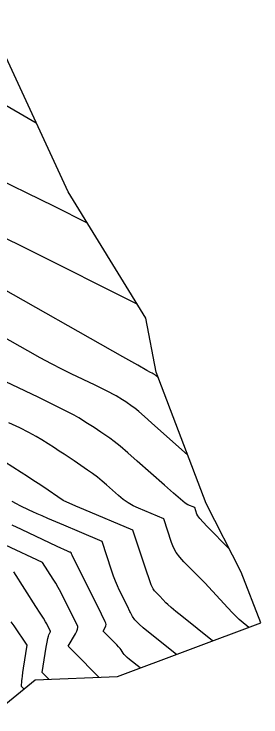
# Model space of a CAD drawing. Extents: x 1715724 to 1716561, y 394063 to 395906.
# Drawn here: x 1716468.8 to 1716504.8, y 394300.9 to 394403.2 of the extents above; entities that cross this region are included whole.
import ezdxf

# ---------------------------------------------------------------- set-up
doc = ezdxf.new("R2010")
doc.units = 0
for name, color, linetype in [('DT_X_Contour_Major', 7, 'Continuous'), ('DT_X_Contour_Minor', 7, 'Continuous'), ('DT_X_TIN_Hull', 7, 'Continuous')]:
    doc.layers.add(name, color=color, linetype=linetype)

msp = doc.modelspace()

# ---------------------------------------------------------------- linework, layer by layer
at = {"layer": 'DT_X_Contour_Major'}
for points in [[(1716489.83, 394350.21), (1716489.4, 394350.59), (1716489.3, 394350.67), (1716489.28, 394350.69), (1716489.16, 394350.77), (1716489.09, 394350.81), (1716488.91, 394350.9), (1716488.68, 394351.01), (1716488.17, 394351.29), (1716486.82, 394352.05), (1716484.64, 394353.28), (1716465.41, 394364.13)], [(1716492.46, 394309.95), (1716488.39, 394313.21), (1716487.61, 394313.84), (1716487.02, 394314.35), (1716486.62, 394314.73), (1716486.41, 394314.98), (1716486.08, 394315.49), (1716485.97, 394315.68), (1716485.86, 394315.86), (1716485.77, 394316.04), (1716485.68, 394316.2), (1716485.32, 394316.98), (1716484.11, 394319.38), (1716483.85, 394319.94), (1716483.58, 394320.6), (1716483.3, 394321.36), (1716483, 394322.21), (1716481.62, 394326.4), (1716478.33, 394327.79), (1716476.05, 394328.76), (1716473.72, 394329.75), (1716472.9, 394330.11), (1716472.17, 394330.43), (1716471.53, 394330.72), (1716470.99, 394330.97), (1716469.67, 394331.59), (1716469.13, 394331.87), (1716468.51, 394332.23)]]:
    msp.add_lwpolyline(points, dxfattribs=at)
at = {"layer": 'DT_X_Contour_Minor'}
for points in [[(1716472.03, 394387.27), (1716460.77, 394393.76), (1716459.47, 394394.5), (1716458.67, 394394.96), (1716458.35, 394395.13), (1716441.55, 394402.39), (1716438.45, 394403.73)], [(1716479.48, 394372.72), (1716474.68, 394375.13), (1716464.46, 394380.09), (1716462.39, 394381.11), (1716460.55, 394382.05), (1716458.93, 394382.91), (1716457.54, 394383.68), (1716454.12, 394385.65), (1716452.99, 394386.3), (1716452.13, 394386.78), (1716451.56, 394387.1), (1716451.27, 394387.25), (1716446.69, 394389.23), (1716436.33, 394399.1), (1716434.36, 394400.99), (1716432.89, 394402.43), (1716431.92, 394403.42)], [(1716486.76, 394360.92), (1716471.06, 394368.79), (1716470.07, 394369.29), (1716469.7, 394369.48), (1716459.88, 394374.24)], [(1716494.14, 394338.96), (1716488.82, 394343.68), (1716487.79, 394344.59), (1716486.98, 394345.29), (1716486.39, 394345.78), (1716486.02, 394346.06), (1716485.08, 394346.7), (1716484.83, 394346.86), (1716484.58, 394347.03), (1716483.69, 394347.59), (1716483.31, 394347.81), (1716482.68, 394348.13), (1716481.77, 394348.58), (1716480.61, 394349.14), (1716477.14, 394350.79), (1716475.77, 394351.47), (1716474.26, 394352.25), (1716472.6, 394353.14), (1716470.8, 394354.14), (1716461.91, 394359.16)], [(1716500.19, 394325.3), (1716496.96, 394328.58), (1716496.34, 394329.21), (1716495.89, 394329.73), (1716495.58, 394330.12), (1716495.44, 394330.38), (1716495.13, 394331.32), (1716494.12, 394331.75), (1716493.74, 394331.99), (1716493.05, 394332.55), (1716492.04, 394333.41), (1716490.71, 394334.58), (1716486.74, 394338.1), (1716485.37, 394339.3), (1716484.25, 394340.25), (1716483.38, 394340.96), (1716482.76, 394341.42), (1716481.44, 394342.32), (1716480.94, 394342.66), (1716480.46, 394342.98), (1716479.98, 394343.29), (1716479.51, 394343.59), (1716478.26, 394344.39), (1716477.54, 394344.8), (1716476.3, 394345.43), (1716474.56, 394346.29), (1716472.3, 394347.38), (1716465.61, 394350.57)], [(1716503.03, 394313.89), (1716501.9, 394314.79), (1716501.6, 394315.05), (1716501.18, 394315.47), (1716500.63, 394316.03), (1716499.97, 394316.73), (1716496.59, 394320.37), (1716493.55, 394323.45), (1716492.95, 394324.12), (1716492.45, 394324.81), (1716492.06, 394325.51), (1716491.76, 394326.24), (1716490.63, 394329.68), (1716486.93, 394331.24), (1716486.16, 394331.6), (1716485.41, 394332.03), (1716484.71, 394332.52), (1716484.04, 394333.07), (1716482.29, 394334.62), (1716481.62, 394335.19), (1716480.94, 394335.75), (1716480.23, 394336.28), (1716479.5, 394336.79), (1716477.54, 394338.12), (1716476.81, 394338.62), (1716476.09, 394339.09), (1716475.38, 394339.56), (1716474.68, 394340.01), (1716472.83, 394341.18), (1716472.01, 394341.67), (1716470.94, 394342.25), (1716469.62, 394342.92), (1716468.05, 394343.68)], [(1716497.74, 394311.92), (1716493.23, 394315.53), (1716492.36, 394316.23), (1716491.69, 394316.79), (1716491.21, 394317.21), (1716490.92, 394317.48), (1716490.05, 394318.42), (1716489.26, 394319.21), (1716489.06, 394319.52), (1716488.8, 394320.11), (1716488.47, 394320.97), (1716488.09, 394322.1), (1716486.12, 394328.04), (1716478.98, 394331.05), (1716477.82, 394331.55), (1716475.97, 394332.34), (1716472.97, 394334.38), (1716472.3, 394334.83), (1716471.55, 394335.32), (1716470.73, 394335.85), (1716469.85, 394336.42), (1716467.4, 394337.98)], [(1716487.17, 394307.99), (1716485.6, 394309.24), (1716485.29, 394309.5), (1716485.04, 394309.74), (1716484.84, 394309.95), (1716484.7, 394310.14), (1716484.39, 394310.63), (1716484.25, 394310.83), (1716484.04, 394311.07), (1716483.77, 394311.36), (1716483.44, 394311.7), (1716481.76, 394313.35), (1716482.13, 394313.98), (1716482.19, 394314.13), (1716482.2, 394314.3), (1716482.16, 394314.5), (1716482.07, 394314.72), (1716481.55, 394315.82), (1716477.93, 394323.05), (1716477.52, 394323.88), (1716477.26, 394324.39), (1716477.17, 394324.58), (1716477.11, 394324.76), (1716476.95, 394324.82), (1716476.89, 394324.85), (1716476.79, 394324.89), (1716476.58, 394324.99), (1716475.08, 394325.69), (1716469.88, 394328.13), (1716468.52, 394328.79)], [(1716481.15, 394306.64), (1716477.55, 394310.27), (1716476.87, 394310.95), (1716476.77, 394311.05), (1716476.67, 394311.16), (1716477.75, 394312.98), (1716477.94, 394313.34), (1716478.06, 394313.64), (1716478.11, 394313.87), (1716478.08, 394314.04), (1716477.79, 394314.67), (1716475.97, 394318.29), (1716475.59, 394319.04), (1716475.21, 394319.72), (1716474.86, 394320.34), (1716474.51, 394320.9), (1716472.93, 394323.35), (1716467.54, 394325.88)], [(1716473.85, 394306.34), (1716472.89, 394307.32), (1716473.48, 394311.03), (1716473.6, 394311.74), (1716473.71, 394312.28), (1716473.79, 394312.64), (1716473.86, 394312.82), (1716474.01, 394313.09), (1716474.06, 394313.18), (1716474.09, 394313.25), (1716474.1, 394313.31), (1716474.1, 394313.35), (1716474.03, 394313.51), (1716473.57, 394314.41), (1716473.4, 394314.71), (1716473.08, 394315.23), (1716472.61, 394315.98), (1716471.99, 394316.94), (1716468.75, 394321.96)], [(1716470.22, 394304.93), (1716469.9, 394305.27), (1716469.94, 394306.15), (1716469.96, 394306.4), (1716470.01, 394306.79), (1716470.08, 394307.31), (1716470.18, 394307.96), (1716470.71, 394311.31), (1716468.8, 394314.1), (1716468.38, 394314.72)]]:
    msp.add_lwpolyline(points, dxfattribs=at)
at = {"layer": 'DT_X_TIN_Hull'}
msp.add_lwpolyline([(1716463.55, 394299.53), (1716471.86, 394306.26), (1716483.85, 394306.75), (1716504.79, 394314.54), (1716501.89, 394321.94), (1716496.82, 394331.94), (1716489.52, 394351.03), (1716488, 394358.9), (1716476.67, 394377.28), (1716464.97, 394402.5), (1716450.77, 394431.32), (1716438.69, 394455.43), (1716425.17, 394480.67), (1716411.91, 394506.87), (1716399.57, 394530.29)], dxfattribs=at)

doc.saveas('drawing.dxf')
